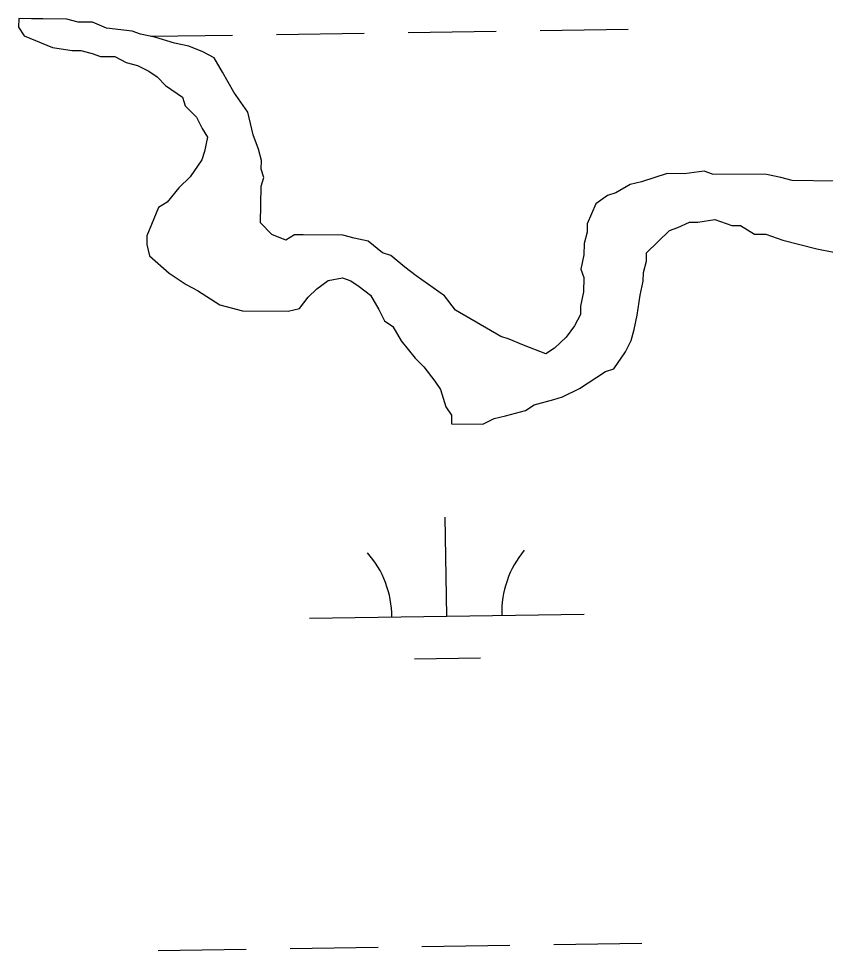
# Model space of a CAD drawing. Extents: x 3807117 to 3845308, y 337856 to 363736.
# Drawn here: x 3842602.8 to 3842896.4, y 345544 to 345883.1 of the extents above; entities that cross this region are included whole.
import ezdxf

# ---------------------------------------------------------------- set-up
doc = ezdxf.new("R2010")
doc.units = 0
doc.layers.add('V-TOPO-SHOR', color=7, linetype='Continuous')
doc.layers.add('V-WETL-SWMP', color=7, linetype='Continuous')

msp = doc.modelspace()

# ---------------------------------------------------------------- linework, layer by layer
at = {"layer": 'V-TOPO-SHOR'}
for p, q in [((3842620.4, 345882.87), (3842607.52, 345883.01)), ((3842624.52, 345881.79), (3842620.4, 345882.87)), ((3842629.69, 345881.73), (3842624.52, 345881.79)), ((3842634.83, 345879.61), (3842629.69, 345881.73)), ((3842644.12, 345878.47), (3842634.83, 345879.61)), ((3842647.21, 345877.4), (3842644.12, 345878.47)), ((3842606.93, 345875.97), (3842615.12, 345872.59)), ((3842652.36, 345876.31), (3842647.21, 345877.4)), ((3842659.57, 345874.16), (3842652.36, 345876.31)), ((3842615.12, 345872.59), (3842622.34, 345871.48)), ((3842664.73, 345873.08), (3842659.57, 345874.16)), ((3842669.87, 345870.95), (3842664.73, 345873.08)), ((3842622.34, 345871.48), (3842625.44, 345871.44)), ((3842625.44, 345871.44), (3842629.56, 345870.36)), ((3842629.56, 345870.36), (3842632.65, 345869.3)), ((3842632.65, 345869.3), (3842637.82, 345869.24)), ((3842637.82, 345869.24), (3842641.93, 345867.13)), ((3842673.98, 345868.84), (3842669.87, 345870.95)), ((3842677.02, 345863.64), (3842673.98, 345868.84)), ((3842641.93, 345867.13), (3842646.05, 345866.05)), ((3842646.05, 345866.05), (3842650.16, 345863.94)), ((3842650.16, 345863.94), (3842653.23, 345861.83)), ((3842653.23, 345861.83), (3842656.3, 345858.7)), ((3842681.08, 345856.36), (3842677.02, 345863.64)), ((3842656.3, 345858.7), (3842662.46, 345854.5)), ((3842686.17, 345849.07), (3842681.08, 345856.36)), ((3842662.46, 345854.5), (3842663.45, 345851.39)), ((3842663.45, 345851.39), (3842667.54, 345847.21)), ((3842688.14, 345840.78), (3842686.17, 345849.07)), ((3842667.54, 345847.21), (3842669.56, 345843.05)), ((3842669.56, 345843.05), (3842671.6, 345839.93)), ((3842671.6, 345839.93), (3842670.5, 345834.77)), ((3842690.15, 345835.59), (3842688.14, 345840.78)), ((3842670.5, 345834.77), (3842669.44, 345831.68)), ((3842691.14, 345831.44), (3842690.15, 345835.59)), ((3842669.44, 345831.68), (3842665.23, 345825.53)), ((3842691.1, 345828.34), (3842691.14, 345831.44)), ((3842692.1, 345825.23), (3842691.1, 345828.34)), ((3842852.31, 345827.59), (3842845.07, 345826.63)), ((3842855.4, 345826.52), (3842852.31, 345827.59)), ((3842665.23, 345825.53), (3842661.06, 345821.44)), ((3842691.03, 345822.14), (3842692.1, 345825.23)), ((3842838.87, 345826.7), (3842829.54, 345823.71)), ((3842845.07, 345826.63), (3842838.87, 345826.7)), ((3842875.04, 345826.3), (3842855.4, 345826.52)), ((3842880.19, 345825.21), (3842875.04, 345826.3)), ((3842884.31, 345824.13), (3842880.19, 345825.21)), ((3842661.06, 345821.44), (3842656.86, 345816.32)), ((3842690.88, 345808.71), (3842691.03, 345822.14)), ((3842825.39, 345822.72), (3842820.19, 345819.67)), ((3842829.54, 345823.71), (3842825.39, 345822.72)), ((3842899.81, 345823.96), (3842884.31, 345824.13)), ((3842817.08, 345818.68), (3842812.91, 345815.62)), ((3842820.19, 345819.67), (3842817.08, 345818.68)), ((3842653.74, 345814.29), (3842649.49, 345804)), ((3842656.86, 345816.32), (3842653.74, 345814.29)), ((3842812.91, 345815.62), (3842809.73, 345808.42)), ((3842694.97, 345804.53), (3842690.88, 345808.71)), ((3842809.73, 345808.42), (3842809.7, 345805.32)), ((3842842.79, 345807.02), (3842846.94, 345809.04)), ((3842846.94, 345809.04), (3842850.04, 345809.01)), ((3842850.04, 345809.01), (3842856.25, 345809.97)), ((3842856.25, 345809.97), (3842862.43, 345807.84)), ((3842862.43, 345807.84), (3842865.53, 345807.8)), ((3842865.53, 345807.8), (3842870.66, 345804.65)), ((3842649.49, 345804), (3842649.46, 345800.9)), ((3842700.11, 345802.41), (3842694.97, 345804.53)), ((3842703.24, 345804.44), (3842700.11, 345802.41)), ((3842706.34, 345804.4), (3842703.24, 345804.44)), ((3842720.81, 345804.24), (3842706.34, 345804.4)), ((3842724.93, 345803.16), (3842720.81, 345804.24)), ((3842809.7, 345805.32), (3842808.62, 345801.2)), ((3842831.31, 345797.85), (3842839.67, 345806.02)), ((3842839.67, 345806.02), (3842842.79, 345807.02)), ((3842870.66, 345804.65), (3842874.79, 345804.6)), ((3842874.79, 345804.6), (3842880.97, 345802.46)), ((3842649.46, 345800.9), (3842650.45, 345796.76)), ((3842730.08, 345802.07), (3842724.93, 345803.16)), ((3842735.2, 345797.88), (3842730.08, 345802.07)), ((3842808.62, 345801.2), (3842808.57, 345797.07)), ((3842880.97, 345802.46), (3842893.34, 345799.23)), ((3842738.29, 345796.81), (3842735.2, 345797.88)), ((3842808.57, 345797.07), (3842807.48, 345791.91)), ((3842831.28, 345794.75), (3842831.31, 345797.85)), ((3842893.34, 345799.23), (3842899.53, 345798.12)), ((3842650.45, 345796.76), (3842657.61, 345790.48)), ((3842743.41, 345792.62), (3842738.29, 345796.81)), ((3842830.2, 345790.63), (3842831.28, 345794.75)), ((3842657.61, 345790.48), (3842663.76, 345786.27)), ((3842747.51, 345789.48), (3842743.41, 345792.62)), ((3842807.48, 345791.91), (3842808.48, 345788.8)), ((3842830.17, 345787.53), (3842830.2, 345790.63)), ((3842711.29, 345784.71), (3842715.45, 345787.77)), ((3842715.45, 345787.77), (3842720.63, 345788.74)), ((3842720.63, 345788.74), (3842723.72, 345787.67)), ((3842723.72, 345787.67), (3842726.8, 345785.57)), ((3842757.76, 345782.13), (3842747.51, 345789.48)), ((3842808.48, 345788.8), (3842808.42, 345783.63)), ((3842829.08, 345782.37), (3842830.17, 345787.53)), ((3842663.76, 345786.27), (3842667.88, 345784.16)), ((3842667.88, 345784.16), (3842676.08, 345778.9)), ((3842708.15, 345781.65), (3842711.29, 345784.71)), ((3842726.8, 345785.57), (3842730.9, 345782.43)), ((3842808.42, 345783.63), (3842807.33, 345778.48)), ((3842705.01, 345777.55), (3842708.15, 345781.65)), ((3842730.9, 345782.43), (3842733.94, 345777.23)), ((3842761.84, 345776.92), (3842757.76, 345782.13)), ((3842827.96, 345775.15), (3842829.08, 345782.37)), ((3842676.08, 345778.9), (3842684.33, 345776.74)), ((3842684.33, 345776.74), (3842700.86, 345776.56)), ((3842700.86, 345776.56), (3842705.01, 345777.55)), ((3842733.94, 345777.23), (3842735.96, 345773.07)), ((3842778.27, 345767.43), (3842761.84, 345776.92)), ((3842807.33, 345778.48), (3842807.29, 345775.38)), ((3842807.29, 345775.38), (3842805.18, 345771.27)), ((3842826.87, 345769.99), (3842827.96, 345775.15)), ((3842735.96, 345773.07), (3842739.04, 345770.97)), ((3842739.04, 345770.97), (3842742.08, 345765.77)), ((3842805.18, 345771.27), (3842802.04, 345767.17)), ((3842825.79, 345765.87), (3842826.87, 345769.99)), ((3842781.36, 345766.37), (3842778.27, 345767.43)), ((3842802.04, 345767.17), (3842797.86, 345763.08)), ((3842742.08, 345765.77), (3842747.18, 345759.51)), ((3842786.5, 345764.24), (3842781.36, 345766.37)), ((3842794.73, 345761.05), (3842786.5, 345764.24)), ((3842823.68, 345761.76), (3842825.79, 345765.87)), ((3842797.86, 345763.08), (3842794.73, 345761.05)), ((3842819.48, 345755.61), (3842823.68, 345761.76)), ((3842747.18, 345759.51), (3842750.24, 345756.38)), ((3842750.24, 345756.38), (3842754.32, 345751.16)), ((3842807, 345748.51), (3842816.37, 345754.61)), ((3842816.37, 345754.61), (3842819.48, 345755.61)), ((3842754.32, 345751.16), (3842756.35, 345748.04)), ((3842756.35, 345748.04), (3842758.35, 345741.82)), ((3842800.76, 345745.48), (3842807, 345748.51)), ((3842790.4, 345742.49), (3842797.65, 345744.48)), ((3842797.65, 345744.48), (3842800.76, 345745.48)), ((3842758.35, 345741.82), (3842760.38, 345738.7)), ((3842780.02, 345738.48), (3842787.27, 345740.46)), ((3842787.27, 345740.46), (3842790.4, 345742.49)), ((3842760.38, 345738.7), (3842760.35, 345735.6)), ((3842771.71, 345735.47), (3842775.87, 345737.49)), ((3842775.87, 345737.49), (3842780.02, 345738.48)), ((3842760.35, 345735.6), (3842771.71, 345735.47))]:
    msp.add_line(p, q, dxfattribs=at)
at = {"layer": 'V-WETL-SWMP'}
for p, q in [((3842602.83, 345883.06), (3842602.8, 345879.96)), ((3842620.4, 345882.87), (3842602.83, 345883.06)), ((3842624.52, 345881.79), (3842620.4, 345882.87)), ((3842602.8, 345879.96), (3842604.83, 345876.84)), ((3842629.69, 345881.73), (3842624.52, 345881.79)), ((3842634.83, 345879.61), (3842629.69, 345881.73)), ((3842644.12, 345878.47), (3842634.83, 345879.61)), ((3842647.21, 345877.4), (3842644.12, 345878.47)), ((3842744.62, 345878.06), (3842776.61, 345878.54)), ((3842792.61, 345878.78), (3842824.61, 345879.26)), ((3842604.83, 345876.84), (3842615.12, 345872.59)), ((3842652.36, 345876.31), (3842647.21, 345877.4)), ((3842650.74, 345876.66), (3842680.62, 345877.1)), ((3842659.57, 345874.16), (3842652.36, 345876.31)), ((3842696.62, 345877.34), (3842728.62, 345877.82)), ((3842615.12, 345872.59), (3842622.34, 345871.48)), ((3842664.73, 345873.08), (3842659.57, 345874.16)), ((3842669.87, 345870.95), (3842664.73, 345873.08)), ((3842622.34, 345871.48), (3842625.44, 345871.44)), ((3842625.44, 345871.44), (3842629.56, 345870.36)), ((3842629.56, 345870.36), (3842632.65, 345869.3)), ((3842632.65, 345869.3), (3842637.82, 345869.24)), ((3842637.82, 345869.24), (3842641.93, 345867.13)), ((3842673.98, 345868.84), (3842669.87, 345870.95)), ((3842677.02, 345863.64), (3842673.98, 345868.84)), ((3842641.93, 345867.13), (3842646.05, 345866.05)), ((3842646.05, 345866.05), (3842650.16, 345863.94)), ((3842650.16, 345863.94), (3842653.23, 345861.83)), ((3842653.23, 345861.83), (3842656.3, 345858.7)), ((3842681.08, 345856.36), (3842677.02, 345863.64)), ((3842656.3, 345858.7), (3842662.46, 345854.5)), ((3842686.17, 345849.07), (3842681.08, 345856.36)), ((3842662.46, 345854.5), (3842663.45, 345851.39)), ((3842663.45, 345851.39), (3842667.54, 345847.21)), ((3842688.14, 345840.78), (3842686.17, 345849.07)), ((3842667.54, 345847.21), (3842669.56, 345843.05)), ((3842669.56, 345843.05), (3842671.6, 345839.93)), ((3842671.6, 345839.93), (3842670.5, 345834.77)), ((3842690.15, 345835.59), (3842688.14, 345840.78)), ((3842670.5, 345834.77), (3842669.44, 345831.68)), ((3842691.14, 345831.44), (3842690.15, 345835.59)), ((3842669.44, 345831.68), (3842665.23, 345825.53)), ((3842691.1, 345828.34), (3842691.14, 345831.44)), ((3842692.1, 345825.23), (3842691.1, 345828.34)), ((3842852.31, 345827.59), (3842845.07, 345826.63)), ((3842855.4, 345826.52), (3842852.31, 345827.59)), ((3842665.23, 345825.53), (3842661.06, 345821.44)), ((3842691.03, 345822.14), (3842692.1, 345825.23)), ((3842838.87, 345826.7), (3842829.54, 345823.71)), ((3842845.07, 345826.63), (3842838.87, 345826.7)), ((3842875.04, 345826.3), (3842855.4, 345826.52)), ((3842880.19, 345825.21), (3842875.04, 345826.3)), ((3842884.31, 345824.13), (3842880.19, 345825.21)), ((3842661.06, 345821.44), (3842656.86, 345816.32)), ((3842690.88, 345808.71), (3842691.03, 345822.14)), ((3842825.39, 345822.72), (3842820.19, 345819.67)), ((3842829.54, 345823.71), (3842825.39, 345822.72)), ((3842899.81, 345823.96), (3842884.31, 345824.13)), ((3842817.08, 345818.68), (3842812.91, 345815.62)), ((3842820.19, 345819.67), (3842817.08, 345818.68)), ((3842653.74, 345814.29), (3842649.49, 345804)), ((3842656.86, 345816.32), (3842653.74, 345814.29)), ((3842812.91, 345815.62), (3842809.73, 345808.42)), ((3842694.97, 345804.53), (3842690.88, 345808.71)), ((3842809.73, 345808.42), (3842809.7, 345805.32)), ((3842842.79, 345807.02), (3842846.94, 345809.04)), ((3842846.94, 345809.04), (3842850.04, 345809.01)), ((3842850.04, 345809.01), (3842856.25, 345809.97)), ((3842856.25, 345809.97), (3842862.43, 345807.84)), ((3842862.43, 345807.84), (3842865.53, 345807.8)), ((3842865.53, 345807.8), (3842870.66, 345804.65)), ((3842649.49, 345804), (3842649.46, 345800.9)), ((3842700.11, 345802.41), (3842694.97, 345804.53)), ((3842703.24, 345804.44), (3842700.11, 345802.41)), ((3842706.34, 345804.4), (3842703.24, 345804.44)), ((3842720.81, 345804.24), (3842706.34, 345804.4)), ((3842724.93, 345803.16), (3842720.81, 345804.24)), ((3842809.7, 345805.32), (3842808.62, 345801.2)), ((3842831.31, 345797.85), (3842839.67, 345806.02)), ((3842839.67, 345806.02), (3842842.79, 345807.02)), ((3842870.66, 345804.65), (3842874.79, 345804.6)), ((3842874.79, 345804.6), (3842880.97, 345802.46)), ((3842649.46, 345800.9), (3842650.45, 345796.76)), ((3842730.08, 345802.07), (3842724.93, 345803.16)), ((3842735.2, 345797.88), (3842730.08, 345802.07)), ((3842808.62, 345801.2), (3842808.57, 345797.07)), ((3842880.97, 345802.46), (3842893.34, 345799.23)), ((3842738.29, 345796.81), (3842735.2, 345797.88)), ((3842808.57, 345797.07), (3842807.48, 345791.91)), ((3842831.28, 345794.75), (3842831.31, 345797.85)), ((3842893.34, 345799.23), (3842899.53, 345798.12)), ((3842650.45, 345796.76), (3842657.61, 345790.48)), ((3842743.41, 345792.62), (3842738.29, 345796.81)), ((3842830.2, 345790.63), (3842831.28, 345794.75)), ((3842657.61, 345790.48), (3842663.76, 345786.27)), ((3842747.51, 345789.48), (3842743.41, 345792.62)), ((3842807.48, 345791.91), (3842808.48, 345788.8)), ((3842830.17, 345787.53), (3842830.2, 345790.63)), ((3842711.29, 345784.71), (3842715.45, 345787.77)), ((3842715.45, 345787.77), (3842720.63, 345788.74)), ((3842720.63, 345788.74), (3842723.72, 345787.67)), ((3842723.72, 345787.67), (3842726.8, 345785.57)), ((3842757.76, 345782.13), (3842747.51, 345789.48)), ((3842808.48, 345788.8), (3842808.42, 345783.63)), ((3842829.08, 345782.37), (3842830.17, 345787.53)), ((3842663.76, 345786.27), (3842667.88, 345784.16)), ((3842667.88, 345784.16), (3842676.08, 345778.9)), ((3842708.15, 345781.65), (3842711.29, 345784.71)), ((3842726.8, 345785.57), (3842730.9, 345782.43)), ((3842808.42, 345783.63), (3842807.33, 345778.48)), ((3842705.01, 345777.55), (3842708.15, 345781.65)), ((3842730.9, 345782.43), (3842733.94, 345777.23)), ((3842761.84, 345776.92), (3842757.76, 345782.13)), ((3842827.96, 345775.15), (3842829.08, 345782.37)), ((3842676.08, 345778.9), (3842684.33, 345776.74)), ((3842684.33, 345776.74), (3842700.86, 345776.56)), ((3842700.86, 345776.56), (3842705.01, 345777.55)), ((3842733.94, 345777.23), (3842735.96, 345773.07)), ((3842778.27, 345767.43), (3842761.84, 345776.92)), ((3842807.33, 345778.48), (3842807.29, 345775.38)), ((3842807.29, 345775.38), (3842805.18, 345771.27)), ((3842826.87, 345769.99), (3842827.96, 345775.15)), ((3842735.96, 345773.07), (3842739.04, 345770.97)), ((3842739.04, 345770.97), (3842742.08, 345765.77)), ((3842805.18, 345771.27), (3842802.04, 345767.17)), ((3842825.79, 345765.87), (3842826.87, 345769.99)), ((3842781.36, 345766.37), (3842778.27, 345767.43)), ((3842802.04, 345767.17), (3842797.86, 345763.08)), ((3842742.08, 345765.77), (3842747.18, 345759.51)), ((3842786.5, 345764.24), (3842781.36, 345766.37)), ((3842794.73, 345761.05), (3842786.5, 345764.24)), ((3842823.68, 345761.76), (3842825.79, 345765.87)), ((3842797.86, 345763.08), (3842794.73, 345761.05)), ((3842819.48, 345755.61), (3842823.68, 345761.76)), ((3842747.18, 345759.51), (3842750.24, 345756.38)), ((3842750.24, 345756.38), (3842754.32, 345751.16)), ((3842807, 345748.51), (3842816.37, 345754.61)), ((3842816.37, 345754.61), (3842819.48, 345755.61)), ((3842754.32, 345751.16), (3842756.35, 345748.04)), ((3842756.35, 345748.04), (3842758.35, 345741.82)), ((3842800.76, 345745.48), (3842807, 345748.51)), ((3842790.4, 345742.49), (3842797.65, 345744.48)), ((3842797.65, 345744.48), (3842800.76, 345745.48)), ((3842758.35, 345741.82), (3842760.38, 345738.7)), ((3842780.02, 345738.48), (3842787.27, 345740.46)), ((3842787.27, 345740.46), (3842790.4, 345742.49)), ((3842760.38, 345738.7), (3842760.35, 345735.6)), ((3842771.71, 345735.47), (3842775.87, 345737.49)), ((3842775.87, 345737.49), (3842780.02, 345738.48)), ((3842760.35, 345735.6), (3842771.71, 345735.47)), ((3842758.64, 345665.64), (3842758.1, 345701.64)), ((3842708.65, 345664.9), (3842808.64, 345666.39)), ((3842746.88, 345650.04), (3842770.87, 345650.4)), ((3842797.59, 345546.14), (3842829.59, 345546.62)), ((3842653.61, 345543.99), (3842685.61, 345544.47)), ((3842701.61, 345544.71), (3842733.6, 345545.18)), ((3842749.6, 345545.42), (3842781.6, 345545.9))]:
    msp.add_line(p, q, dxfattribs=at)
for centre, start, end in [((3842703.4, 345665.29), 0.0865, 41.6302), ((3842813.87, 345666.95), 140.0865, 181.6302)]:
    msp.add_arc(centre, 35.25, start, end, dxfattribs=at)

doc.saveas('drawing.dxf')
